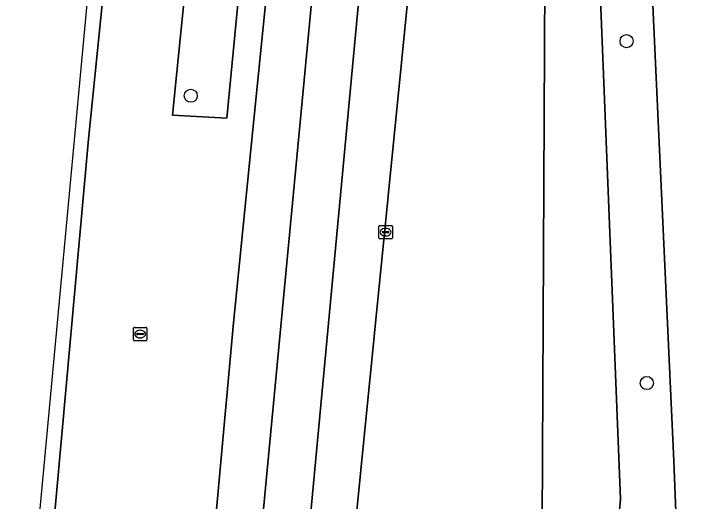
# Model space of a CAD drawing. Extents: x 161928 to 163071, y 386474 to 387428.
# Drawn here: x 161928.7 to 161980.5, y 386553.3 to 386589.5 of the extents above; entities that cross this region are included whole.
import ezdxf

# ---------------------------------------------------------------- set-up
doc = ezdxf.new("R2010")
doc.units = 0
for name, color, linetype in [('IMGEO_Berm_groen', 7, 'Continuous'), ('IMGEO_Boom', 7, 'Continuous'), ('IMGEO_Brandkraan', 7, 'Continuous'), ('IMGEO_Kolk', 7, 'Continuous'), ('IMGEO_Rijbaan_regionaal_gesloten', 7, 'Continuous')]:
    doc.layers.add(name, color=color, linetype=linetype)

msp = doc.modelspace()

# ---------------------------------------------------------------- linework, layer by layer
at = {"layer": 'IMGEO_Berm_groen'}
for points in [[(161969.813, 386705.425), (161968.654, 386693.618), (161965.09, 386660.8), (161964.812, 386658.023), (161952.506, 386534.967), (161952.113, 386531.036), (161952.089, 386530.719), (161952.002, 386529.566), (161951.987, 386529.373), (161951.777, 386526.593), (161951.723, 386525.874), (161951.71, 386525.701), (161951.42, 386521.875), (161951.411, 386521.759), (161951.26, 386519.767), (161959.032, 386519.504)], [(161969.743, 386657.519), (161973.922, 386553.431), (161973.438, 386548.244), (161972.007, 386543.818), (161969.825, 386539.035), (161969.278, 386532.748), (161969.162, 386530.389), (161969.141, 386530.089), (161969.582, 386529.987), (161975.339, 386529.791), (161977.091, 386534.118), (161978.76, 386534.233), (161977.874, 386556.286), (161971.624, 386691.893)], [(161941.907, 386531.424), (161945.107, 386566.558), (161946.624, 386581.642), (161954.623, 386661.189)], [(161959.032, 386519.504), (161959.192, 386521.337), (161959.206, 386521.501), (161959.544, 386525.389), (161959.559, 386525.563), (161959.622, 386526.286), (161959.864, 386529.068), (161959.881, 386529.259), (161959.982, 386530.427), (161960.009, 386530.737), (161960.388, 386535.093), (161961.263, 386537.837), (161962.321, 386540.516), (161963.819, 386543.626), (161965.526, 386546.626), (161968.089, 386551.619), (161968.604, 386657.635)], [(161940.878, 386644.971), (161934.298, 386580.219), (161929.937, 386531.879)]]:
    msp.add_lwpolyline(points, dxfattribs=at)
for points in [[(161956.304, 386703.195), (161952.821, 386703.587), (161940.569, 386582), (161944.596, 386581.762)], [(161956.304, 386703.195), (161944.596, 386581.762), (161940.569, 386582), (161952.821, 386703.587)], [(161969.743, 386657.519), (161968.726, 386682.835), (161968.604, 386657.635), (161968.089, 386551.619), (161965.526, 386546.626), (161963.819, 386543.626), (161962.321, 386540.516), (161961.263, 386537.837), (161960.388, 386535.093), (161960.827, 386535.071), (161969.278, 386532.748), (161969.825, 386539.035), (161972.007, 386543.818), (161973.438, 386548.244), (161973.922, 386553.431)]]:
    msp.add_lwpolyline(points, close=True, dxfattribs=at)
at = {"layer": 'IMGEO_Boom'}
for centre in [(161974.364, 386587.499), (161941.914, 386583.443), (161975.871, 386562.07)]:
    msp.add_circle(centre, 0.489, dxfattribs=at)
at = {"layer": 'IMGEO_Brandkraan'}
for p, q in [((161937.647, 386565.287), (161937.647, 386566.139)), ((161937.722, 386566.213), (161938.574, 386566.213)), ((161938.135, 386565.993), (161938.16, 386565.993)), ((161938.648, 386566.139), (161938.648, 386565.287)), ((161937.906, 386565.707), (161937.906, 386565.719)), ((161938.344, 386565.67), (161937.946, 386565.67)), ((161937.949, 386565.756), (161938.347, 386565.756)), ((161938.158, 386565.433), (161938.133, 386565.433)), ((161938.39, 386565.719), (161938.39, 386565.707)), ((161938.574, 386565.213), (161937.722, 386565.213))]:
    msp.add_line(p, q, dxfattribs=at)
for points in [[(161937.647, 386565.287), (161937.647, 386566.139)], [(161937.722, 386566.213), (161938.574, 386566.213)], [(161938.648, 386566.139), (161938.648, 386565.287)], [(161938.574, 386565.213), (161937.722, 386565.213)]]:
    msp.add_lwpolyline(points, dxfattribs=at)
for centre, radius, start, end in [((161937.724, 386566.137), 0.0765, 91.552, 178.448), ((161937.724, 386566.137), 0.0765, 91.552, 178.448), ((161938.572, 386566.137), 0.0765, 1.552, 88.448), ((161938.572, 386566.137), 0.0765, 1.552, 88.448), ((161937.946, 386565.716), 0.0403, 85.8775, 175.7526), ((161937.943, 386565.706), 0.0366, 178.938, 274.7102), ((161938.347, 386565.713), 0.043, 264.8664, 352.4533), ((161938.351, 386565.718), 0.0386, 1.7309, 96.639), ((161937.724, 386565.289), 0.0765, 181.552, 268.448), ((161937.724, 386565.289), 0.0765, 181.552, 268.448), ((161938.572, 386565.289), 0.0765, 271.552, 358.448), ((161938.572, 386565.289), 0.0765, 271.552, 358.448)]:
    msp.add_arc(centre, radius, start, end, dxfattribs=at)
for centre, major_axis, ratio, start_param, end_param in [((161938.134, 386565.713), (-0.387, 0.002), 0.722429, 4.712389, 7.853982), ((161938.159, 386565.713), (-0.39, 0.002), 0.717154, 1.570796, 4.712389)]:
    msp.add_ellipse(centre, major_axis=major_axis, ratio=ratio, start_param=start_param, end_param=end_param, dxfattribs=at)
at = {"layer": 'IMGEO_Kolk'}
for p, q in [((161955.925, 386572.865), (161955.925, 386573.717)), ((161956, 386573.791), (161956.852, 386573.791)), ((161956.926, 386573.717), (161956.926, 386572.865)), ((161956.184, 386573.285), (161956.184, 386573.297)), ((161956.622, 386573.248), (161956.224, 386573.248)), ((161956.227, 386573.334), (161956.625, 386573.334)), ((161956.413, 386573.571), (161956.438, 386573.571)), ((161956.668, 386573.297), (161956.668, 386573.285)), ((161956.852, 386572.791), (161956, 386572.791)), ((161956.436, 386573.011), (161956.411, 386573.011))]:
    msp.add_line(p, q, dxfattribs=at)
for points in [[(161955.925, 386572.865), (161955.925, 386573.717)], [(161956, 386573.791), (161956.852, 386573.791)], [(161956.926, 386573.717), (161956.926, 386572.865)], [(161956.852, 386572.791), (161956, 386572.791)]]:
    msp.add_lwpolyline(points, dxfattribs=at)
for centre, radius, start, end in [((161956.002, 386573.715), 0.0765, 91.552, 178.448), ((161956.002, 386573.715), 0.0765, 91.552, 178.448), ((161956.85, 386573.715), 0.0765, 1.552, 88.448), ((161956.85, 386573.715), 0.0765, 1.552, 88.448), ((161956.224, 386573.294), 0.0403, 85.8775, 175.7526), ((161956.221, 386573.284), 0.0366, 178.938, 274.7102), ((161956.625, 386573.291), 0.043, 264.8664, 352.4533), ((161956.629, 386573.296), 0.0386, 1.7309, 96.639), ((161956.002, 386572.867), 0.0765, 181.552, 268.448), ((161956.002, 386572.867), 0.0765, 181.552, 268.448), ((161956.85, 386572.867), 0.0765, 271.552, 358.448), ((161956.85, 386572.867), 0.0765, 271.552, 358.448)]:
    msp.add_arc(centre, radius, start, end, dxfattribs=at)
for centre, major_axis, ratio, start_param, end_param in [((161956.412, 386573.291), (-0.387, 0.002), 0.722429, 4.712389, 7.853982), ((161956.437, 386573.291), (-0.39, 0.002), 0.717154, 1.570796, 4.712389)]:
    msp.add_ellipse(centre, major_axis=major_axis, ratio=ratio, start_param=start_param, end_param=end_param, dxfattribs=at)
at = {"layer": 'IMGEO_Rijbaan_regionaal_gesloten'}
for points in [[(161928.749, 386531.924), (161929.937, 386531.879), (161934.298, 386580.219), (161940.878, 386644.971), (161946.754, 386700.217), (161952.285, 386750), (161957.198, 386794.248), (161977.058, 386973.104), (161980.16, 387000), (161985.65, 387049.083), (161983.673, 387049.28), (161959.612, 386832.977), (161940.62, 386659.585), (161938.388, 386635.586), (161935.094, 386600.16)], [(161972.435, 386792.338), (161984.427, 386899.765), (161995.601, 387000.147), (162000.892, 387047.542), (161997.606, 387047.891), (161994.104, 387017.005), (161992.176, 387000), (161983.933, 386925.263), (161978.27, 386876.664), (161975.047, 386846.144), (161972.992, 386827.508), (161969.178, 386792.92), (161964.445, 386750), (161959.153, 386702.875), (161958.808, 386699.805), (161954.623, 386661.189), (161946.624, 386581.642), (161945.107, 386566.558), (161941.907, 386531.424), (161945.326, 386531.294), (161945.53, 386533.621), (161952.774, 386609.984), (161961.616, 386696.605), (161966.123, 386736.258)], [(161976.129, 386793.271), (161983.664, 386860.163), (161994.441, 386956.609), (161999.349, 387000.588), (162004.52, 387047.158), (162000.892, 387047.542), (161995.601, 387000.147), (161984.427, 386899.765), (161972.435, 386792.338), (161966.123, 386736.258), (161961.616, 386696.605), (161952.774, 386609.984), (161945.53, 386533.621), (161945.326, 386531.294), (161948.86, 386531.16), (161949.012, 386532.874), (161955.82, 386605.473), (161963.038, 386676.606), (161966.601, 386708.203), (161970.597, 386743.824), (161971.645, 386753.437)]]:
    msp.add_lwpolyline(points, close=True, dxfattribs=at)
for points in [[(161983.664, 386860.163), (161976.129, 386793.271), (161971.645, 386753.437), (161970.597, 386743.824), (161970.404, 386740.167), (161970.121, 386734.016), (161970.093, 386730.614), (161970.06, 386727.579), (161970.123, 386725.155), (161970.213, 386721.198), (161970.363, 386716.943), (161970.732, 386708.667), (161970.925, 386705.32), (161971.624, 386691.893), (161977.874, 386556.286), (161978.76, 386534.233), (161979.003, 386529.077), (161979.123, 386525.549), (161994.018, 386528.08)], [(161970.925, 386705.32), (161970.732, 386708.667), (161970.363, 386716.943), (161970.213, 386721.198), (161970.123, 386725.155), (161970.06, 386727.579), (161970.093, 386730.614), (161970.121, 386734.016), (161970.404, 386740.167), (161970.597, 386743.824), (161966.601, 386708.203), (161963.038, 386676.606), (161955.82, 386605.473), (161949.012, 386532.874), (161948.86, 386531.16), (161952.113, 386531.036), (161952.506, 386534.967), (161964.812, 386658.023)]]:
    msp.add_lwpolyline(points, dxfattribs=at)

doc.saveas('drawing.dxf')
